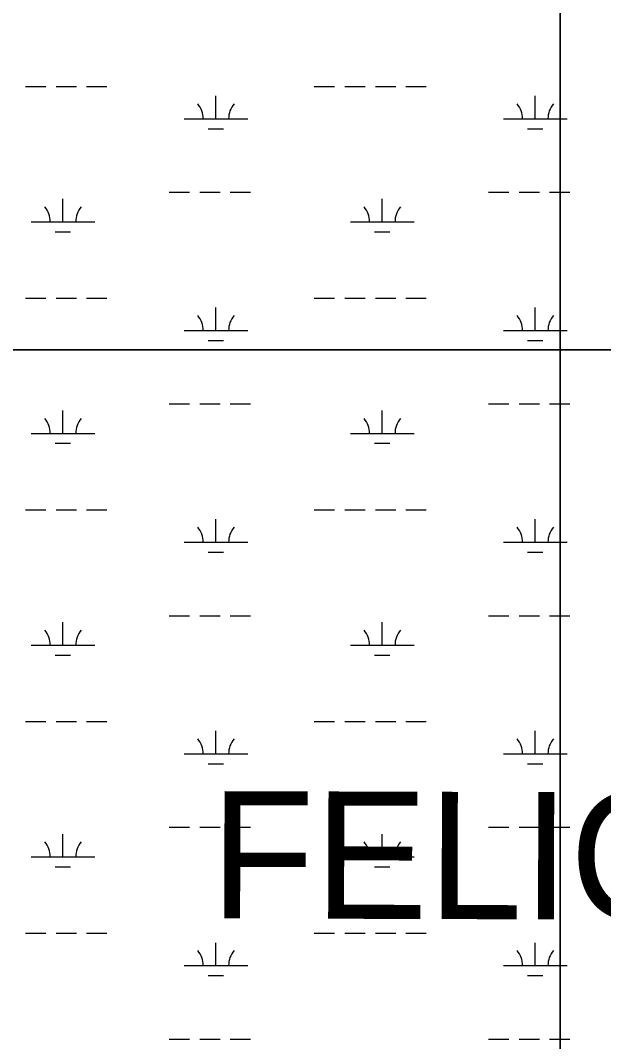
# Model space of a CAD drawing. Extents: x 3161564 to 3199464, y 849354 to 874788.
# Drawn here: x 3187629 to 3188545, y 864533 to 866138 of the extents above; entities that cross this region are included whole.
import ezdxf

# ---------------------------------------------------------------- set-up
doc = ezdxf.new("R2010")
doc.units = 0
for name, color, linetype in [('V-SITE-VEGE', 7, 'Continuous'), ('V-TOPO-GNAM-IDEN', 7, 'Continuous'), ('V-WETL-SWMP', 7, 'Continuous')]:
    doc.layers.add(name, color=color, linetype=linetype)

msp = doc.modelspace()

# ---------------------------------------------------------------- linework, layer by layer
at = {"layer": 'V-SITE-VEGE'}
for points in [[(3187147.5, 865620.5), (3191870, 865620.5)], [(3193473.2, 865620.5), (3187147.5, 865620.5)]]:
    msp.add_lwpolyline(points, dxfattribs=at)
at = {"layer": 'V-WETL-SWMP'}
for p, q in [((3188477.3, 871379.4), (3188477.3, 864057.7)), ((3188477.3, 862973.2), (3188477.3, 871379.4)), ((3187636.8, 866034.2), (3187668.8, 866034.2)), ((3187684.8, 866034.2), (3187716.8, 866034.2)), ((3187732.8, 866034.2), (3187764.8, 866034.2)), ((3188090.7, 866034.2), (3188122.7, 866034.2)), ((3188138.7, 866034.2), (3188170.7, 866034.2)), ((3188186.7, 866034.2), (3188218.7, 866034.2)), ((3188234.7, 866034.2), (3188266.7, 866034.2)), ((3187936.1, 865983.4), (3187936.1, 866019.4)), ((3188438, 865983.4), (3188438, 866019.4)), ((3187886.1, 865983.4), (3187986.1, 865983.4)), ((3188388, 865983.4), (3188477.3, 865983.4)), ((3188477.3, 865983.4), (3188488, 865983.4)), ((3187924.1, 865968), (3187948.1, 865968)), ((3188426, 865968), (3188450, 865968)), ((3187695.6, 865821.6), (3187695.6, 865857.6)), ((3187862.7, 865868), (3187894.7, 865868)), ((3187910.7, 865868), (3187942.7, 865868)), ((3187958.7, 865868), (3187990.7, 865868)), ((3188197.5, 865821.6), (3188197.5, 865857.6)), ((3188364.6, 865868), (3188396.6, 865868)), ((3188412.6, 865868), (3188444.6, 865868)), ((3188460.6, 865868), (3188477.3, 865868)), ((3188477.3, 865868), (3188492.6, 865868)), ((3187645.6, 865821.6), (3187745.6, 865821.6)), ((3187683.6, 865806.1), (3187707.6, 865806.1)), ((3188147.5, 865821.6), (3188247.5, 865821.6)), ((3188185.5, 865806.1), (3188209.5, 865806.1)), ((3187636.8, 865701.5), (3187668.8, 865701.5)), ((3187684.8, 865701.5), (3187716.8, 865701.5)), ((3187732.8, 865701.5), (3187764.8, 865701.5)), ((3188090.7, 865701.5), (3188122.7, 865701.5)), ((3188138.7, 865701.5), (3188170.7, 865701.5)), ((3188186.7, 865701.5), (3188218.7, 865701.5)), ((3188234.7, 865701.5), (3188266.7, 865701.5)), ((3187936.1, 865650.8), (3187936.1, 865686.8)), ((3188438, 865650.8), (3188438, 865686.8)), ((3187886.1, 865650.8), (3187986.1, 865650.8)), ((3188388, 865650.8), (3188477.3, 865650.8)), ((3188477.3, 865650.8), (3188488, 865650.8)), ((3187924.1, 865635.3), (3187948.1, 865635.3)), ((3188426, 865635.3), (3188450, 865635.3)), ((3187862.7, 865535.3), (3187894.7, 865535.3)), ((3187910.7, 865535.3), (3187942.7, 865535.3)), ((3187958.7, 865535.3), (3187990.7, 865535.3)), ((3188364.6, 865535.3), (3188396.6, 865535.3)), ((3188412.6, 865535.3), (3188444.6, 865535.3)), ((3188460.6, 865535.3), (3188477.3, 865535.3)), ((3188477.3, 865535.3), (3188492.6, 865535.3)), ((3187695.6, 865488.9), (3187695.6, 865524.9)), ((3188197.5, 865488.9), (3188197.5, 865524.9)), ((3187645.6, 865488.9), (3187745.6, 865488.9)), ((3188147.5, 865488.9), (3188247.5, 865488.9)), ((3187683.6, 865473.5), (3187707.6, 865473.5)), ((3188185.5, 865473.5), (3188209.5, 865473.5)), ((3187636.8, 865368.8), (3187668.8, 865368.8)), ((3187684.8, 865368.8), (3187716.8, 865368.8)), ((3187732.8, 865368.8), (3187764.8, 865368.8)), ((3188090.7, 865368.8), (3188122.7, 865368.8)), ((3188138.7, 865368.8), (3188170.7, 865368.8)), ((3188186.7, 865368.8), (3188218.7, 865368.8)), ((3188234.7, 865368.8), (3188266.7, 865368.8)), ((3187936.1, 865318.1), (3187936.1, 865354.1)), ((3188438, 865318.1), (3188438, 865354.1)), ((3187886.1, 865318.1), (3187986.1, 865318.1)), ((3188388, 865318.1), (3188477.3, 865318.1)), ((3188477.3, 865318.1), (3188488, 865318.1)), ((3187924.1, 865302.6), (3187948.1, 865302.6)), ((3188426, 865302.6), (3188450, 865302.6)), ((3187862.7, 865202.6), (3187894.7, 865202.6)), ((3187910.7, 865202.6), (3187942.7, 865202.6)), ((3187958.7, 865202.6), (3187990.7, 865202.6)), ((3188364.6, 865202.6), (3188396.6, 865202.6)), ((3188412.6, 865202.6), (3188444.6, 865202.6)), ((3188460.6, 865202.6), (3188477.3, 865202.6)), ((3188477.3, 865202.6), (3188492.6, 865202.6)), ((3187695.6, 865156.2), (3187695.6, 865192.2)), ((3188197.5, 865156.2), (3188197.5, 865192.2)), ((3187645.6, 865156.2), (3187745.6, 865156.2)), ((3188147.5, 865156.2), (3188247.5, 865156.2)), ((3187683.6, 865140.8), (3187707.6, 865140.8)), ((3188185.5, 865140.8), (3188209.5, 865140.8)), ((3187636.8, 865036.1), (3187668.8, 865036.1)), ((3187684.8, 865036.1), (3187716.8, 865036.1)), ((3187732.8, 865036.1), (3187764.8, 865036.1)), ((3188090.7, 865036.1), (3188122.7, 865036.1)), ((3188138.7, 865036.1), (3188170.7, 865036.1)), ((3188186.7, 865036.1), (3188218.7, 865036.1)), ((3188234.7, 865036.1), (3188266.7, 865036.1)), ((3187936.1, 864985.4), (3187936.1, 865021.4)), ((3188438, 864985.4), (3188438, 865021.4)), ((3187886.1, 864985.4), (3187986.1, 864985.4)), ((3188388, 864985.4), (3188477.3, 864985.4)), ((3188477.3, 864985.4), (3188488, 864985.4)), ((3187924.1, 864970), (3187948.1, 864970)), ((3188426, 864970), (3188450, 864970)), ((3187695.6, 864823.5), (3187695.6, 864859.5)), ((3187862.7, 864870), (3187894.7, 864870)), ((3187910.7, 864870), (3187942.7, 864870)), ((3187958.7, 864870), (3187990.7, 864870)), ((3188197.5, 864823.5), (3188197.5, 864859.5)), ((3188364.6, 864870), (3188396.6, 864870)), ((3188412.6, 864870), (3188444.6, 864870)), ((3188460.6, 864870), (3188477.3, 864870)), ((3188477.3, 864870), (3188492.6, 864870)), ((3187645.6, 864823.5), (3187745.6, 864823.5)), ((3188147.5, 864823.5), (3188247.5, 864823.5)), ((3187683.6, 864808.1), (3187707.6, 864808.1)), ((3188185.5, 864808.1), (3188209.5, 864808.1)), ((3187636.8, 864703.5), (3187668.8, 864703.5)), ((3187684.8, 864703.5), (3187716.8, 864703.5)), ((3187732.8, 864703.5), (3187764.8, 864703.5)), ((3188090.7, 864703.5), (3188122.7, 864703.5)), ((3188138.7, 864703.5), (3188170.7, 864703.5)), ((3188186.7, 864703.5), (3188218.7, 864703.5)), ((3188234.7, 864703.5), (3188266.7, 864703.5)), ((3187936.1, 864652.7), (3187936.1, 864688.7)), ((3188438, 864652.7), (3188438, 864688.7)), ((3187886.1, 864652.7), (3187986.1, 864652.7)), ((3188388, 864652.7), (3188477.3, 864652.7)), ((3188477.3, 864652.7), (3188488, 864652.7)), ((3187924.1, 864637.3), (3187948.1, 864637.3)), ((3188426, 864637.3), (3188450, 864637.3)), ((3187862.7, 864537.3), (3187894.7, 864537.3)), ((3187910.7, 864537.3), (3187942.7, 864537.3)), ((3187958.7, 864537.3), (3187990.7, 864537.3)), ((3188364.6, 864537.3), (3188396.6, 864537.3)), ((3188412.6, 864537.3), (3188444.6, 864537.3)), ((3188460.6, 864537.3), (3188477.3, 864537.3)), ((3188477.3, 864537.3), (3188492.6, 864537.3))]:
    msp.add_line(p, q, dxfattribs=at)
for centre, start, end in [((3187880.8, 865983.9), 359.2282, 40.7718), ((3187991.3, 865983.9), 139.2282, 180.7718), ((3188382.8, 865983.9), 359.2282, 40.7718), ((3188493.2, 865983.9), 139.2282, 180.7718), ((3187640.4, 865822), 359.2282, 40.7718), ((3187750.9, 865822), 139.2282, 180.7718), ((3188142.3, 865822), 359.2282, 40.7718), ((3188252.8, 865822), 139.2282, 180.7718), ((3187880.8, 865651.2), 359.2282, 40.7718), ((3187991.3, 865651.2), 139.2282, 180.7718), ((3188382.8, 865651.2), 359.2282, 40.7718), ((3188493.2, 865651.2), 139.2282, 180.7718), ((3187640.4, 865489.4), 359.2282, 40.7718), ((3187750.9, 865489.4), 139.2282, 180.7718), ((3188142.3, 865489.4), 359.2282, 40.7718), ((3188252.8, 865489.4), 139.2282, 180.7718), ((3187880.8, 865318.6), 359.2282, 40.7718), ((3187991.3, 865318.6), 139.2282, 180.7718), ((3188382.8, 865318.6), 359.2282, 40.7718), ((3188493.2, 865318.6), 139.2282, 180.7718), ((3187640.4, 865156.7), 359.2282, 40.7718), ((3187750.9, 865156.7), 139.2282, 180.7718), ((3188142.3, 865156.7), 359.2282, 40.7718), ((3188252.8, 865156.7), 139.2282, 180.7718), ((3187880.8, 864985.9), 359.2282, 40.7718), ((3187991.3, 864985.9), 139.2282, 180.7718), ((3188382.8, 864985.9), 359.2282, 40.7718), ((3188493.2, 864985.9), 139.2282, 180.7718), ((3187640.4, 864824), 359.2282, 40.7718), ((3187750.9, 864824), 139.2282, 180.7718), ((3188142.3, 864824), 359.2282, 40.7718), ((3188252.8, 864824), 139.2282, 180.7718), ((3187880.8, 864653.2), 359.2282, 40.7718), ((3187991.3, 864653.2), 139.2282, 180.7718), ((3188382.8, 864653.2), 359.2282, 40.7718), ((3188493.2, 864653.2), 139.2282, 180.7718)]:
    msp.add_arc(centre, 35.2, start, end, dxfattribs=at)

# ---------------------------------------------------------------- texts
at = {"layer": 'V-TOPO-GNAM-IDEN'}
msp.add_text('FELICIANA', height=200, rotation=359.8317, dxfattribs=at).set_placement((3187927.2, 864726.9))

doc.saveas('drawing.dxf')
